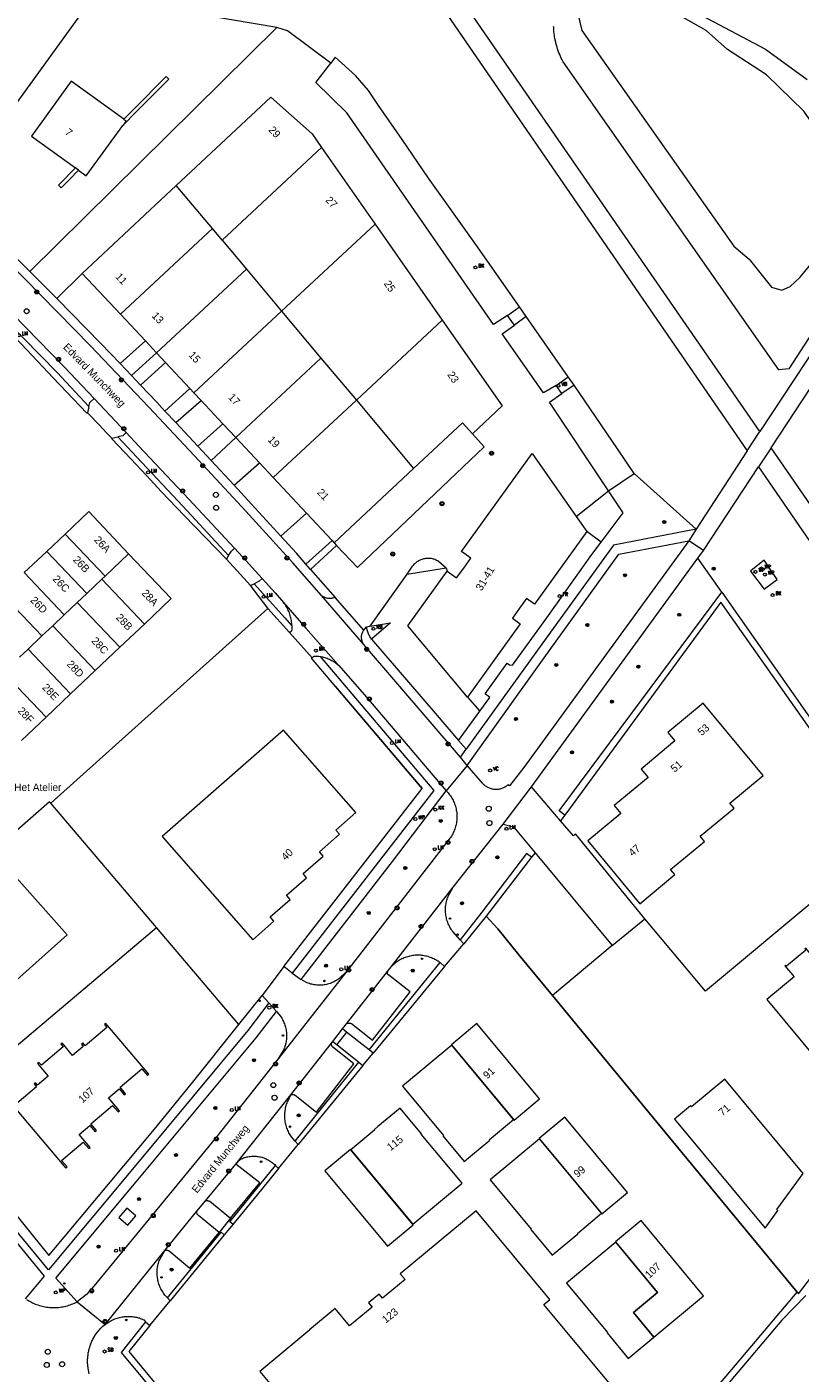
# Model space of a CAD drawing. Header units: metres. Extents: x 138165 to 154469, y 480134 to 494189.
# Tile 707 of 1056: x 147185 to 147313, y 487533 to 487756. Entities that reach past the tile are written whole.
import ezdxf

# ---------------------------------------------------------------- set-up
doc = ezdxf.new("R2010")
doc.units = ezdxf.units.M
doc.header["$LTSCALE"] = 0.001
doc.header["$MEASUREMENT"] = 0
for name, color, linetype, lineweight in [('Level 5', 7, 'Continuous', 0), ('TOP-L-terrein schutting raster hek leuning', 7, 'Continuous', 0), ('TOP-L-topo objecten punt', 7, 'Continuous', 0), ('TOP-L-topo objecten vlak', 7, 'Continuous', 0), ('TOP-L-verharding invalidenparkeerplaats', 7, 'Continuous', 0), ('TOP-L-verharding molgoot', 7, 'Continuous', 0), ('TOP-T-topo huisnummering naamgeving', 7, 'Continuous', 0)]:
    doc.layers.add(name, color=color, linetype=linetype, lineweight=lineweight)
doc.styles.add('Style-INTL_ISO', font='INTL_ISO.shx')
doc.styles.add('Style-STANDARD', font='STANDARD.shx')

# ---------------------------------------------------------------- blocks, each defined once
blk = doc.blocks.new('24')
at = {"layer": 'TOP-L-topo objecten punt', "color": 7, "linetype": 'Continuous', "lineweight": 0}
for radius in [0.025, 0.0182, 0.0115, 0.005]:
    blk.add_circle((0, 0), radius, dxfattribs=at)
blk = doc.blocks.new('306')
at = {"layer": 'TOP-L-topo objecten punt', "color": 7, "linetype": 'Continuous', "lineweight": 0}
blk.add_circle((0, 0), 0.025, dxfattribs=at)
at = {"layer": 'TOP-L-topo objecten punt', "color": 7, "linetype": 'Continuous', "lineweight": 0, "style": 'Style-STANDARD'}
blk.add_text('FR', height=0.06, dxfattribs=at).set_placement((0.0483, 0))
blk = doc.blocks.new('22')
at = {"layer": 'TOP-L-topo objecten punt', "color": 7, "linetype": 'Continuous', "lineweight": 0}
blk.add_circle((0, 0), 0.025, dxfattribs=at)
at = {"layer": 'TOP-L-topo objecten punt', "color": 7, "linetype": 'Continuous', "lineweight": 0, "style": 'Style-STANDARD'}
blk.add_text('VC', height=0.06, dxfattribs=at).set_placement((0.0483, 0))
blk = doc.blocks.new('73')
at = {"layer": 'TOP-L-topo objecten punt', "color": 7, "linetype": 'Continuous', "lineweight": 0}
blk.add_circle((0, 0), 0.025, dxfattribs=at)
at = {"layer": 'TOP-L-topo objecten punt', "color": 7, "linetype": 'Continuous', "lineweight": 0, "style": 'Style-STANDARD'}
blk.add_text('WP', height=0.06, dxfattribs=at).set_placement((0.0483, 0))
blk = doc.blocks.new('*U13')
at = {"layer": 'Level 5', "color": 7, "linetype": 'Continuous', "lineweight": 0}
blk.add_circle((0, 0), 0.0415, dxfattribs=at)
blk = doc.blocks.new('150')
at = {"layer": 'Level 5', "color": 7, "linetype": 'Continuous', "lineweight": 0}
blk.add_blockref('*U13', (0, 0), dxfattribs=at)
blk = doc.blocks.new('39')
at = {"layer": 'TOP-L-topo objecten punt', "color": 7, "linetype": 'Continuous', "lineweight": 0}
for p, q in [((0.0175, 0.0175), (-0.0175, 0.0175)), ((-0.0175, 0.0175), (-0.0175, -0.0175)), ((0.0175, 0.0175), (0.0175, -0.0175)), ((0.0175, -0.0175), (-0.0175, -0.0175))]:
    blk.add_line(p, q, dxfattribs=at)
blk.add_circle((0, 0), 0.0332, dxfattribs=at)
blk = doc.blocks.new('72')
at = {"layer": 'TOP-L-topo objecten punt', "color": 7, "linetype": 'Continuous', "lineweight": 0}
blk.add_circle((0, 0), 0.025, dxfattribs=at)
at = {"layer": 'TOP-L-topo objecten punt', "color": 7, "linetype": 'Continuous', "lineweight": 0, "style": 'Style-STANDARD'}
blk.add_text('BK', height=0.06, dxfattribs=at).set_placement((0.0483, 0))
blk = doc.blocks.new('10')
at = {"layer": 'TOP-L-topo objecten punt', "linetype": 'Continuous', "lineweight": 0}
blk.add_circle((0, 0), 0.0125, dxfattribs=at)
blk = doc.blocks.new('16')
at = {"layer": 'TOP-L-topo objecten punt', "color": 7, "linetype": 'Continuous', "lineweight": 0}
blk.add_circle((0, 0), 0.025, dxfattribs=at)
at = {"layer": 'TOP-L-topo objecten punt', "color": 7, "linetype": 'Continuous', "lineweight": 0, "style": 'Style-STANDARD'}
blk.add_text('LM', height=0.06, dxfattribs=at).set_placement((0.0483, 0))
blk = doc.blocks.new('119')
at = {"layer": 'TOP-L-topo objecten punt', "color": 7, "linetype": 'Continuous', "lineweight": 0}
blk.add_circle((0, 0), 0.025, dxfattribs=at)
at = {"layer": 'TOP-L-topo objecten punt', "color": 7, "linetype": 'Continuous', "lineweight": 0, "style": 'Style-STANDARD'}
blk.add_text('KK', height=0.06, dxfattribs=at).set_placement((0.0483, 0))
blk = doc.blocks.new('127')
at = {"layer": 'TOP-L-topo objecten punt', "color": 7, "linetype": 'Continuous', "lineweight": 0}
blk.add_circle((0, 0), 0.025, dxfattribs=at)
at = {"layer": 'TOP-L-topo objecten punt', "color": 7, "linetype": 'Continuous', "lineweight": 0, "style": 'Style-STANDARD'}
blk.add_text('RB', height=0.06, dxfattribs=at).set_placement((0.0483, 0))
blk = doc.blocks.new('14')
at = {"layer": 'TOP-L-topo objecten punt', "color": 7, "linetype": 'Continuous', "lineweight": 0}
blk.add_circle((0, 0), 0.025, dxfattribs=at)
at = {"layer": 'TOP-L-topo objecten punt', "color": 7, "linetype": 'Continuous', "lineweight": 0, "style": 'Style-STANDARD'}
blk.add_text('VB', height=0.06, dxfattribs=at).set_placement((0.0483, 0))
blk = doc.blocks.new('175')
at = {"layer": 'TOP-L-topo objecten punt', "color": 7, "linetype": 'Continuous', "lineweight": 0}
blk.add_circle((0, 0), 0.025, dxfattribs=at)
at = {"layer": 'TOP-L-topo objecten punt', "color": 7, "linetype": 'Continuous', "lineweight": 0, "style": 'Style-STANDARD'}
blk.add_text('SB', height=0.06, dxfattribs=at).set_placement((0.0483, 0))

msp = doc.modelspace()

# ---------------------------------------------------------------- linework, layer by layer
at = {"layer": 'TOP-L-terrein schutting raster hek leuning', "flags": 128}
for points in [[(147235.92, 487646.66), (147250.27, 487629.74)], [(147294.21, 487525.14), (147301.45, 487533.66), (147312.26, 487546.45), (147289.33, 487574.22), (147275.14, 487591.48), (147271.8, 487595.51), (147266.25, 487602.22), (147262.8, 487606.57), (147260.85, 487608.64), (147257.14, 487604.05)], [(147205.27, 487540.94), (147201.81, 487536.66), (147244.97, 487484.37)]]:
    msp.add_lwpolyline(points, dxfattribs=at)
at = {"layer": 'TOP-L-topo objecten vlak', "flags": 128}
for points in [[(147306.09, 487688.76), (147253.7, 487764.74), (147252.58, 487766.58), (147251.28, 487768.3), (147249.8, 487769.87), (147248.16, 487771.28), (147246.39, 487772.51), (147244.5, 487773.54), (147242.51, 487774.38), (147240.45, 487775), (147238.33, 487775.4), (147236.43, 487775.57), (147170.01, 487785.96)], [(147168.79, 487735.68), (147169.74, 487739.64), (147171.48, 487744.6), (147174.81, 487752.67), (147175.12, 487754.71), (147175.29, 487757.85), (147175.23, 487761.92), (147174.86, 487765.63), (147174.09, 487769.16), (147172.78, 487773.5), (147171.5, 487777.52), (147170.53, 487781.7), (147170.47, 487782.09), (147173.86, 487781.56), (147234.35, 487772.11), (147236.22, 487771.8), (147238.77, 487771.14), (147241.23, 487770.22), (147243.59, 487769.04), (147245.81, 487767.62), (147247.87, 487765.98), (147249.75, 487764.13), (147251.42, 487762.1), (147304.02, 487685.58)], [(147280.01, 487766.33), (147307.02, 487751.98), (147313.89, 487746.98)], [(147276.68, 487755.06), (147301.77, 487719.41), (147304.34, 487717.26), (147308.02, 487712.66), (147309.74, 487712.14), (147311.09, 487712.77), (147312.74, 487714.31), (147316.88, 487719.29), (147322.79, 487728.21), (147313.35, 487741.71), (147307.17, 487747.75), (147300.75, 487751.91), (147297.21, 487755.07), (147293.4, 487757.2), (147287.58, 487760.2), (147279.69, 487763.74), (147277.53, 487763.96), (147275.42, 487760.41), (147276.68, 487755.06)], [(147226.27, 487755.56), (147195.97, 487760.74), (147179.74, 487738.37), (147174.28, 487730.32)], [(147226.27, 487755.56), (147185.42, 487715.2)], [(147235.16, 487749.66), (147228.04, 487755.04), (147226.27, 487755.56)], [(147327.65, 487725), (147310.86, 487699.11), (147309.23, 487698.99), (147273.57, 487749.91), (147273.42, 487750.2), (147273.35, 487750.35), (147273.28, 487750.49), (147273.21, 487750.64), (147273.14, 487750.79), (147273.02, 487751.1), (147272.89, 487751.4), (147272.78, 487751.71), (147272.67, 487752.02), (147272.62, 487752.18), (147272.58, 487752.33), (147272.53, 487752.49), (147272.48, 487752.65), (147272.44, 487752.81), (147272.4, 487752.97), (147272.36, 487753.13), (147272.29, 487753.45), (147272.26, 487753.61), (147272.23, 487753.77), (147272.17, 487754.09), (147272.15, 487754.26), (147272.1, 487754.58), (147272.07, 487754.91), (147272.04, 487755.23), (147272.02, 487755.56), (147272.01, 487755.73)], [(147264.38, 487707.95), (147262.07, 487706.49), (147237.83, 487741.48), (147232.7, 487746.46), (147235.16, 487749.66)], [(147266.39, 487709.36), (147259.14, 487719.7), (147251.35, 487730.65), (147246.98, 487737.03), (147243.09, 487742.68), (147241.41, 487745.16), (147239.26, 487747.65), (147235.9, 487750.67), (147235.16, 487749.66)], [(147200.97, 487740.39), (147192.28, 487746.69), (147185.71, 487737.63), (147192.99, 487732.34)], [(147200.81, 487739.38), (147203.03, 487741.61), (147208.41, 487747.04), (147207.99, 487747.46), (147202.54, 487741.97), (147200.97, 487740.39)], [(147209.63, 487729.45), (147225.25, 487744.05), (147232.08, 487737.99), (147233.64, 487735.75)], [(147200.97, 487740.39), (147201.35, 487740.11), (147200.81, 487739.38)], [(147193.48, 487731.98), (147194.77, 487731.05), (147200.81, 487739.38)], [(147233.64, 487735.75), (147217.2, 487720.42)], [(147233.64, 487735.75), (147242.49, 487723.07)], [(147192.99, 487732.34), (147190.35, 487729.68), (147190.18, 487729.51), (147190.6, 487729.08), (147191.91, 487730.41), (147193.48, 487731.98)], [(147193.48, 487731.98), (147192.99, 487732.34)], [(147194.09, 487714.91), (147209.63, 487729.45)], [(147215.6, 487722.33), (147209.63, 487729.45)], [(147233.64, 487661.65), (147228.88, 487667.07), (147221.14, 487675.58), (147212.67, 487684.77), (147205.11, 487692.79), (147195.45, 487702.95), (147184.55, 487714.08), (147177.1, 487721.48), (147171.66, 487726.88)], [(147185.42, 487715.2), (147176.01, 487724.65), (147172.61, 487727.85)], [(147200.4, 487708.16), (147215.6, 487722.33)], [(147217.2, 487720.42), (147215.6, 487722.33)], [(147242.49, 487723.07), (147227.05, 487708.67)], [(147242.49, 487723.07), (147253.59, 487707.16)], [(147217.2, 487720.42), (147221.24, 487715.61)], [(147221.24, 487715.61), (147206.39, 487701.77)], [(147221.24, 487715.61), (147227.05, 487708.67)], [(147176.72, 487714.02), (147182.6, 487708.19), (147191.11, 487699.47), (147196.06, 487694.22)], [(147185.42, 487715.2), (147189.89, 487710.78)], [(147194.09, 487714.91), (147189.89, 487710.78)], [(147200.4, 487708.16), (147194.09, 487714.91)], [(147194.95, 487691.88), (147194.88, 487691.82), (147189.23, 487697.72), (147188.45, 487698.55), (147184, 487703.25), (147178.43, 487709.05), (147175.17, 487712.4), (147175.41, 487712.67)], [(147175.65, 487712.94), (147181.56, 487707.08), (147189.94, 487698.51), (147195.21, 487692.91)], [(147321.17, 487711.62), (147306.09, 487688.76)], [(147189.89, 487710.78), (147197.19, 487703.32), (147200.35, 487699.99)], [(147227.05, 487708.67), (147212.56, 487695.16)], [(147227.05, 487708.67), (147233.55, 487700.92)], [(147264.38, 487707.95), (147266.39, 487709.36)], [(147267.47, 487707.81), (147266.39, 487709.36)], [(147307.94, 487686.07), (147323.73, 487710.05)], [(147204.53, 487703.75), (147200.4, 487708.16)], [(147253.59, 487707.16), (147239.41, 487693.93)], [(147253.59, 487707.16), (147263.48, 487692.99), (147258.58, 487688.41)], [(147265.52, 487706.34), (147264.38, 487707.95)], [(147267.47, 487707.81), (147265.52, 487706.34)], [(147274.4, 487697.81), (147267.47, 487707.81)], [(147272.44, 487696.4), (147270.36, 487695.17), (147263.49, 487704.94), (147265.52, 487706.34)], [(147200.35, 487699.99), (147204.53, 487703.75)], [(147206.39, 487701.77), (147204.53, 487703.75)], [(147200.35, 487699.99), (147202.22, 487698.02)], [(147202.22, 487698.02), (147206.39, 487701.77)], [(147207.88, 487700.17), (147203.75, 487696.41)], [(147207.88, 487700.17), (147206.39, 487701.77)], [(147211.9, 487695.87), (147207.88, 487700.17)], [(147219.46, 487687.79), (147233.55, 487700.92)], [(147233.55, 487700.92), (147239.41, 487693.93)], [(147202.22, 487698.02), (147203.75, 487696.41)], [(147272.44, 487696.4), (147274.4, 487697.81)], [(147275.4, 487696.46), (147274.4, 487697.81)], [(147203.75, 487696.41), (147206.41, 487693.61), (147207.77, 487692.16)], [(147207.77, 487692.16), (147211.9, 487695.87)], [(147212.56, 487695.16), (147211.9, 487695.87)], [(147273.38, 487695.07), (147272.44, 487696.4)], [(147275.4, 487696.46), (147273.38, 487695.07)], [(147285.34, 487681.82), (147282.58, 487685.92), (147275.4, 487696.46)], [(147195.21, 487692.91), (147195.38, 487693.57), (147196.06, 487694.22)], [(147196.06, 487694.22), (147201.37, 487688.58)], [(147209.55, 487690.26), (147213.73, 487693.91)], [(147213.73, 487693.91), (147212.56, 487695.16)], [(147217.34, 487690.05), (147213.73, 487693.91)], [(147239.41, 487693.93), (147225.68, 487681.14)], [(147239.41, 487693.93), (147248.87, 487682.64)], [(147281.08, 487678.94), (147271.32, 487693.62), (147273.38, 487695.07)], [(147195.21, 487692.91), (147194.95, 487691.88)], [(147194.95, 487691.88), (147195.11, 487691.71), (147196.87, 487689.88), (147198.18, 487688.52), (147198.99, 487687.68)], [(147207.77, 487692.16), (147209.55, 487690.26)], [(147201.37, 487688.58), (147200.8, 487688.05), (147199.96, 487687.88)], [(147201.37, 487688.58), (147203.46, 487686.37), (147211.73, 487677.58), (147219.25, 487669.48)], [(147213.22, 487686.35), (147209.55, 487690.26)], [(147217.34, 487690.05), (147213.22, 487686.35)], [(147219.46, 487687.79), (147217.34, 487690.05)], [(147258.58, 487688.41), (147256.93, 487690.18), (147248.87, 487682.64)], [(147304.02, 487685.58), (147306.09, 487688.76)], [(147198.99, 487687.68), (147199.96, 487687.88)], [(147217.92, 487667.67), (147210.95, 487674.91), (147207.21, 487678.82), (147204.71, 487681.52), (147202.11, 487684.27), (147199.07, 487687.49), (147198.99, 487687.68)], [(147199.96, 487687.88), (147202.3, 487685.39), (147210.72, 487676.43), (147218.28, 487668.27)], [(147215.42, 487683.98), (147213.22, 487686.35)], [(147215.42, 487683.98), (147219.46, 487687.79)], [(147223.37, 487683.6), (147219.46, 487687.79)], [(147258.58, 487688.41), (147260.52, 487686.23), (147239.61, 487666.26), (147236.14, 487669.95)], [(147254.43, 487665.66), (147255.97, 487664.55), (147257.15, 487666.19), (147258.32, 487667.81), (147256.77, 487668.92), (147268.47, 487685.15), (147275.74, 487674.73)], [(147304.02, 487685.58), (147295.58, 487672.6)], [(147307.94, 487686.07), (147305.86, 487682.91)], [(147352.95, 487620.79), (147307.94, 487686.07)], [(147219.22, 487679.88), (147215.42, 487683.98)], [(147219.22, 487679.88), (147223.37, 487683.6)], [(147225.68, 487681.14), (147223.37, 487683.6)], [(147248.87, 487682.64), (147235.75, 487670.37)], [(147296.76, 487669.09), (147305.86, 487682.91)], [(147305.86, 487682.91), (147351.57, 487616.4)], [(147226.93, 487671.45), (147222.1, 487676.77), (147219.22, 487679.88)], [(147231.17, 487675.26), (147225.68, 487681.14)], [(147281.08, 487678.94), (147285.34, 487681.82)], [(147295.58, 487672.6), (147285.34, 487681.82)], [(147275.74, 487674.73), (147281.08, 487678.94)], [(147279.86, 487670.46), (147283.48, 487675.33), (147281.08, 487678.94)], [(147201.77, 487668.56), (147195.16, 487675.53), (147191.25, 487671.82)], [(147231.17, 487675.26), (147226.93, 487671.45)], [(147235.4, 487670.74), (147231.17, 487675.26)], [(147275.74, 487674.73), (147277.49, 487672.22)], [(147191.25, 487671.82), (147188.23, 487668.95)], [(147197.86, 487664.85), (147191.25, 487671.82)], [(147231.07, 487666.84), (147229.49, 487668.64), (147226.93, 487671.45)], [(147295.58, 487672.6), (147281.88, 487670), (147270.79, 487654.6), (147257.56, 487636.26)], [(147277.49, 487672.22), (147268.85, 487660.22), (147267.55, 487661.16), (147266.38, 487659.54), (147265.2, 487657.9), (147266.5, 487656.96), (147257.78, 487644.85)], [(147279.86, 487670.46), (147277.49, 487672.22)], [(147295.58, 487672.6), (147294.34, 487670.69)], [(147188.23, 487668.95), (147184.52, 487665.44)], [(147194.83, 487661.98), (147188.23, 487668.95)], [(147201.77, 487668.56), (147197.86, 487664.85)], [(147204.37, 487656.94), (147208.8, 487661.15), (147201.77, 487668.56)], [(147218.28, 487668.27), (147218.74, 487669.01), (147219.25, 487669.48)], [(147219.25, 487669.48), (147220.58, 487668.05), (147223.82, 487664.47)], [(147231.07, 487666.84), (147235.4, 487670.74)], [(147236.14, 487669.95), (147231.83, 487665.97)], [(147235.4, 487670.74), (147235.75, 487670.37)], [(147235.75, 487670.37), (147236.14, 487669.95)], [(147257.74, 487633.56), (147270.44, 487651.34), (147282.79, 487668.5), (147294.34, 487670.69)], [(147294.34, 487670.69), (147279.84, 487650.81), (147267.1, 487633.24), (147264.73, 487630.2), (147264.44, 487630.34), (147264.33, 487630.25), (147264.21, 487630.15), (147264.09, 487630.07), (147263.97, 487629.99), (147263.84, 487629.92), (147263.71, 487629.85), (147263.57, 487629.79), (147263.43, 487629.74), (147263.29, 487629.69), (147263.15, 487629.66), (147263.01, 487629.63), (147262.86, 487629.6), (147262.71, 487629.59), (147262.57, 487629.58), (147262.42, 487629.58), (147262.27, 487629.59), (147262.13, 487629.6), (147261.98, 487629.62), (147261.84, 487629.65), (147261.69, 487629.69), (147261.55, 487629.73), (147261.41, 487629.78), (147261.28, 487629.84), (147261.15, 487629.91), (147261.02, 487629.98), (147260.89, 487630.06), (147260.77, 487630.14), (147260.66, 487630.23), (147260.55, 487630.33), (147260.44, 487630.43), (147260.34, 487630.54), (147260.24, 487630.65), (147257.74, 487633.56)], [(147259.82, 487642.52), (147261.48, 487644.8), (147260.68, 487645.39), (147264.32, 487650.49), (147264.72, 487650.2), (147265.23, 487650.16), (147270.88, 487657.99), (147278.35, 487668.41), (147279.86, 487670.46)], [(147296.76, 487669.09), (147294.34, 487670.69)], [(147295.85, 487667.85), (147296.76, 487669.09)], [(147218.28, 487668.27), (147217.92, 487667.67)], [(147217.92, 487667.67), (147221.89, 487663.31)], [(147231.83, 487665.97), (147231.07, 487666.84)], [(147247.8, 487665.19), (147248.7, 487666.51), (147248.8, 487666.64), (147248.89, 487666.75), (147248.99, 487666.87), (147249.1, 487666.98), (147249.21, 487667.08), (147249.33, 487667.18), (147249.45, 487667.27), (147249.58, 487667.35), (147249.71, 487667.43), (147249.85, 487667.51), (147249.99, 487667.57), (147250.13, 487667.63), (147250.27, 487667.68), (147250.42, 487667.73), (147250.57, 487667.77), (147250.71, 487667.8), (147250.87, 487667.82), (147251.02, 487667.84), (147251.17, 487667.85), (147251.32, 487667.85), (147251.48, 487667.84), (147251.63, 487667.83), (147251.78, 487667.81), (147251.93, 487667.78), (147252.08, 487667.74), (147252.23, 487667.7), (147252.37, 487667.65), (147252.51, 487667.59), (147252.65, 487667.52), (147252.79, 487667.45), (147252.92, 487667.38), (147254.22, 487666.22)], [(147268.37, 487630), (147283.8, 487651.25), (147295.85, 487667.85)], [(147299.83, 487662.23), (147295.85, 487667.85)], [(147306.83, 487667.49), (147304.93, 487665.99), (147304.57, 487665.7), (147306.79, 487662.69), (147307.07, 487662.9), (147308.94, 487664.3), (147306.83, 487667.49)], [(147191.13, 487658.48), (147184.52, 487665.44)], [(147197.33, 487664.36), (147194.83, 487661.98)], [(147197.33, 487664.36), (147197.86, 487664.85)], [(147204.37, 487656.94), (147197.33, 487664.36)], [(147223.82, 487664.47), (147223.34, 487664.01), (147222.51, 487663.61)], [(147223.82, 487664.47), (147225.98, 487662.09), (147227.35, 487660.52), (147227.35, 487660.51)], [(147231.83, 487665.97), (147235.9, 487661.35)], [(147241.69, 487656.61), (147247.8, 487665.19)], [(147247.8, 487665.19), (147254.22, 487666.22)], [(147257.78, 487644.85), (147247.92, 487656.63), (147254.43, 487665.66)], [(147254.22, 487666.22), (147254.43, 487665.66)], [(147187.43, 487654.97), (147180.83, 487661.93)], [(147193.27, 487660.51), (147194.83, 487661.98)], [(147221.89, 487663.31), (147222.51, 487663.61)], [(147224.79, 487659.52), (147224.79, 487659.52), (147224.77, 487659.55), (147221.89, 487663.31)], [(147222.51, 487663.61), (147227.57, 487657.96), (147228.76, 487656.62)], [(147273.86, 487625.32), (147272.95, 487626.04), (147299.83, 487662.23)], [(147299.83, 487662.23), (147345.5, 487597.05)], [(147193.27, 487660.51), (147191.13, 487658.48)], [(147200.3, 487653.09), (147193.27, 487660.51)], [(147228.76, 487656.62), (147228.75, 487656.84), (147228.73, 487657.06), (147228.71, 487657.28), (147228.67, 487657.5), (147228.63, 487657.72), (147228.59, 487657.94), (147228.53, 487658.15), (147228.47, 487658.37), (147228.4, 487658.58), (147228.33, 487658.78), (147228.24, 487658.99), (147228.15, 487659.19), (147228.06, 487659.39), (147227.96, 487659.59), (147227.85, 487659.78), (147227.73, 487659.97), (147227.61, 487660.16), (147227.48, 487660.34), (147227.35, 487660.51)], [(147227.35, 487660.51), (147231.07, 487656.26), (147236.46, 487650.11)], [(147235.9, 487661.35), (147235.79, 487661.3), (147235.67, 487661.26), (147235.54, 487661.22), (147235.42, 487661.2), (147235.3, 487661.17), (147235.17, 487661.16), (147235.04, 487661.16), (147234.92, 487661.16), (147234.79, 487661.17), (147234.67, 487661.18), (147234.54, 487661.21), (147234.42, 487661.24), (147234.3, 487661.28), (147234.18, 487661.32), (147234.07, 487661.37), (147233.95, 487661.43), (147233.85, 487661.5), (147233.74, 487661.57), (147233.64, 487661.65)], [(147240.61, 487653.62), (147233.64, 487661.65)], [(147240.64, 487655.95), (147235.9, 487661.35)], [(147327.27, 487621.35), (147299.65, 487660.54), (147273.86, 487625.32)], [(147188.89, 487627.34), (147224.79, 487659.52)], [(147189.21, 487656.65), (147191.13, 487658.48)], [(147228.38, 487655.52), (147224.79, 487659.52)], [(147189.21, 487656.65), (147187.43, 487654.97)], [(147196.24, 487649.24), (147189.21, 487656.65)], [(147200.3, 487653.09), (147204.37, 487656.94)], [(147228.76, 487656.62), (147228.76, 487656.48), (147228.76, 487656.34), (147228.76, 487656.21), (147228.76, 487656.07), (147228.75, 487656.01), (147228.74, 487655.96), (147228.73, 487655.91), (147228.7, 487655.85), (147228.68, 487655.81), (147228.64, 487655.76), (147228.61, 487655.72), (147228.4, 487655.54), (147228.38, 487655.52)], [(147228.38, 487655.52), (147232.11, 487651.37)], [(147240.61, 487653.62), (147240.55, 487653.72), (147240.48, 487653.83), (147240.43, 487653.94), (147240.38, 487654.06), (147240.35, 487654.17), (147240.31, 487654.29), (147240.29, 487654.42), (147240.27, 487654.54), (147240.26, 487654.66), (147240.26, 487654.79), (147240.26, 487654.91), (147240.27, 487655.03), (147240.3, 487655.16), (147240.32, 487655.28), (147240.36, 487655.4), (147240.4, 487655.52), (147240.45, 487655.63), (147240.51, 487655.74), (147240.57, 487655.85), (147240.64, 487655.95)], [(147240.64, 487655.95), (147241.09, 487656.49)], [(147241.09, 487656.49), (147241.69, 487656.61)], [(147241.92, 487654.44), (147241.81, 487654.58), (147241.72, 487654.72), (147241.63, 487654.87), (147241.55, 487655.02), (147241.47, 487655.17), (147241.4, 487655.33), (147241.33, 487655.49), (147241.28, 487655.65), (147241.23, 487655.81), (147241.18, 487655.98), (147241.14, 487656.15), (147241.11, 487656.32), (147241.09, 487656.49)], [(147241.69, 487656.61), (147245.03, 487657.14), (147241.92, 487654.44)], [(147185.14, 487652.8), (147187.43, 487654.97)], [(147196.24, 487649.24), (147200.3, 487653.09)], [(147256.6, 487634.91), (147240.61, 487653.62)], [(147241.92, 487654.44), (147252.41, 487642.22), (147256.31, 487637.69)], [(147183.73, 487651.46), (147185.14, 487652.8)], [(147185.14, 487652.8), (147192.18, 487645.38)], [(147227.41, 487600.29), (147250.27, 487629.74), (147232, 487651.28), (147232.11, 487651.37)], [(147233.4, 487651.58), (147252.19, 487629.42), (147228.78, 487599.2)], [(147232.11, 487651.37), (147232.29, 487651.53), (147232.34, 487651.56), (147232.39, 487651.59), (147232.44, 487651.61), (147232.49, 487651.63), (147232.54, 487651.64), (147232.6, 487651.64), (147232.66, 487651.64), (147232.84, 487651.63), (147233.03, 487651.62), (147233.21, 487651.6), (147233.4, 487651.58)], [(147233.4, 487651.58), (147233.6, 487651.54), (147233.8, 487651.5), (147233.99, 487651.45), (147234.19, 487651.4), (147234.38, 487651.34), (147234.58, 487651.27), (147234.76, 487651.2), (147234.95, 487651.11), (147235.13, 487651.03), (147235.31, 487650.93), (147235.49, 487650.83), (147235.66, 487650.72), (147235.83, 487650.61), (147235.99, 487650.49), (147236.16, 487650.37), (147236.31, 487650.24), (147236.46, 487650.11)], [(147188.11, 487641.53), (147181.08, 487648.95)], [(147192.18, 487645.38), (147196.24, 487649.24)], [(147236.46, 487650.11), (147240.75, 487645.21), (147254.27, 487629.34)], [(147188.11, 487641.53), (147192.18, 487645.38)], [(147257.78, 487644.85), (147259.82, 487642.52)], [(147256.31, 487637.69), (147259.82, 487642.52)], [(147292.05, 487637.61), (147286.46, 487632.96), (147287.61, 487631.58), (147282.02, 487626.92), (147283.1, 487625.62), (147277.65, 487621.08), (147286.28, 487610.7), (147292.05, 487615.5), (147291.35, 487616.34), (147296.94, 487620.99), (147296.23, 487621.84), (147301.83, 487626.49), (147301.13, 487627.34), (147306.62, 487631.91), (147296.71, 487643.83), (147290.9, 487638.99), (147292.05, 487637.61)], [(147188.89, 487627.34), (147188.69, 487627.54), (147182.4, 487622.02), (147181.56, 487622.97), (147180.04, 487624.68), (147177.46, 487627.58), (147174.04, 487631.37), (147168.71, 487637.21), (147165.11, 487641.09)], [(147184.05, 487637.68), (147188.11, 487641.53)], [(147230.6, 487615.67), (147233.91, 487618.58), (147233.31, 487619.26), (147236.63, 487622.17), (147236.03, 487622.85), (147239.34, 487625.76), (147227.35, 487639.41), (147207.3, 487621.79), (147222.27, 487604.75), (147225.76, 487607.82), (147225.16, 487608.5), (147228.48, 487611.41), (147227.88, 487612.09), (147231.19, 487614.99), (147230.6, 487615.67)], [(147257.56, 487636.26), (147256.31, 487637.69)], [(147256.6, 487634.91), (147257.56, 487636.26)], [(147257.74, 487633.56), (147254.27, 487629.34)], [(147257.74, 487633.56), (147256.6, 487634.91)], [(147148.59, 487616.12), (147172.85, 487588.85), (147191.61, 487605.53), (147167.35, 487632.8), (147148.59, 487616.12)], [(147230.26, 487598.17), (147245.35, 487617.66), (147254.27, 487629.34)], [(147254.27, 487629.34), (147254.42, 487629.19), (147254.56, 487629.03), (147254.69, 487628.87), (147254.82, 487628.7), (147254.95, 487628.53), (147255.07, 487628.35), (147255.18, 487628.17), (147255.28, 487627.98), (147255.38, 487627.79), (147255.48, 487627.6), (147255.56, 487627.41), (147255.64, 487627.21), (147255.71, 487627.01), (147255.77, 487626.81), (147255.83, 487626.6), (147255.88, 487626.39), (147255.92, 487626.19), (147255.96, 487625.98), (147255.99, 487625.77), (147256.01, 487625.55), (147256.02, 487625.34), (147256.02, 487625.13), (147256.02, 487624.91), (147256.01, 487624.7), (147255.99, 487624.49), (147255.97, 487624.28), (147255.94, 487624.07), (147255.9, 487623.86), (147255.85, 487623.65), (147255.8, 487623.45), (147255.74, 487623.24), (147255.67, 487623.04), (147255.59, 487622.84), (147255.51, 487622.65), (147255.42, 487622.45), (147255.33, 487622.26), (147255.22, 487622.08), (147255.11, 487621.89), (147255, 487621.72), (147254.88, 487621.54), (147254.75, 487621.37), (147237.83, 487599.54)], [(147263.69, 487623.87), (147268.37, 487630)], [(147273.14, 487624.42), (147268.37, 487630)], [(147206.39, 487606.76), (147188.89, 487627.34)], [(147273.86, 487625.32), (147273.14, 487624.42)], [(147287.08, 487608.2), (147275.61, 487622.23), (147275.27, 487621.93), (147273.14, 487624.42)], [(147255.42, 487613.42), (147263.69, 487623.87)], [(147263.69, 487623.87), (147265.36, 487623.38), (147268.93, 487619.1)], [(147327.27, 487621.35), (147319.06, 487614.51), (147302.71, 487600.91), (147297.12, 487596.26), (147287.08, 487608.2)], [(147312.26, 487546.45), (147312.49, 487546.18), (147319.81, 487555.77), (147325.81, 487564.4), (147331.4, 487573.29), (147336.73, 487582.47), (147341.65, 487591.88), (147344.18, 487597.06), (147338.04, 487605.93), (147327.27, 487621.35)], [(147268.35, 487618.38), (147267.55, 487618.98), (147260.14, 487609.29), (147256.54, 487604.74)], [(147268.35, 487618.38), (147260.85, 487608.64)], [(147268.93, 487619.1), (147268.35, 487618.38)], [(147268.93, 487619.1), (147281.71, 487603.8)], [(147245.13, 487600.27), (147255.42, 487613.42)], [(147256.54, 487604.74), (147255.33, 487606.12), (147255.21, 487606.29), (147255.09, 487606.46), (147254.98, 487606.64), (147254.87, 487606.82), (147254.78, 487607), (147254.68, 487607.19), (147254.6, 487607.38), (147254.52, 487607.57), (147254.45, 487607.77), (147254.38, 487607.97), (147254.33, 487608.17), (147254.28, 487608.37), (147254.23, 487608.58), (147254.2, 487608.78), (147254.17, 487608.99), (147254.15, 487609.2), (147254.14, 487609.41), (147254.13, 487609.61), (147254.13, 487609.82), (147254.14, 487610.03), (147254.16, 487610.24), (147254.18, 487610.45), (147254.22, 487610.66), (147254.26, 487610.86), (147254.3, 487611.07), (147254.36, 487611.27), (147254.42, 487611.47), (147254.48, 487611.66), (147254.56, 487611.86), (147254.64, 487612.05), (147255.42, 487613.42)], [(147260.85, 487608.64), (147257.14, 487604.05)], [(147260.85, 487608.64), (147262.8, 487606.57), (147266.25, 487602.22), (147271.8, 487595.51)], [(147169.64, 487575.74), (147181.74, 487585.94), (147206.39, 487606.76)], [(147220, 487590.74), (147206.39, 487606.76)], [(147281.71, 487603.8), (147287.08, 487608.2)], [(147313.55, 487603.22), (147313.71, 487603.03), (147310.49, 487600.35), (147310.33, 487600.54), (147310.21, 487600.45), (147311.76, 487598.59), (147307.24, 487594.84), (147318.89, 487580.84), (147325.17, 487586.05), (147331.03, 487596.88), (147322.31, 487607.37), (147315.21, 487601.47), (147313.67, 487603.32), (147313.55, 487603.22)], [(147253.96, 487600.32), (147257.14, 487604.05)], [(147257.14, 487604.05), (147256.54, 487604.74)], [(147245.13, 487600.27), (147246.03, 487601.07), (147246.2, 487601.19), (147246.38, 487601.31), (147246.56, 487601.41), (147246.74, 487601.52), (147246.93, 487601.61), (147247.12, 487601.7), (147247.31, 487601.78), (147247.51, 487601.86), (147247.71, 487601.93), (147247.91, 487601.99), (147248.11, 487602.05), (147248.31, 487602.1), (147248.52, 487602.14), (147248.73, 487602.17), (147248.93, 487602.2), (147249.14, 487602.22), (147249.35, 487602.23), (147249.56, 487602.23), (147249.77, 487602.23), (147249.98, 487602.22), (147250.19, 487602.2), (147250.4, 487602.17), (147250.61, 487602.14), (147250.82, 487602.1), (147251.02, 487602.06), (147251.22, 487602), (147251.42, 487601.94), (147251.62, 487601.88), (147251.82, 487601.8), (147252.01, 487601.72), (147252.2, 487601.63), (147252.39, 487601.54), (147252.58, 487601.43), (147252.71, 487601.35), (147252.85, 487601.27), (147252.98, 487601.18), (147253.11, 487601.09), (147253.23, 487600.99)], [(147281.71, 487603.8), (147271.8, 487595.51)], [(147227.41, 487600.29), (147223.85, 487595.5)], [(147237.83, 487599.54), (147226.5, 487585.03)], [(147228.78, 487599.2), (147227.41, 487600.29)], [(147237.83, 487599.54), (147236.49, 487598.26), (147236.32, 487598.14), (147236.15, 487598.03), (147235.98, 487597.93), (147235.8, 487597.83), (147235.61, 487597.74), (147235.43, 487597.66), (147235.24, 487597.58), (147235.05, 487597.51), (147234.86, 487597.45), (147234.66, 487597.39), (147234.46, 487597.34), (147234.26, 487597.3), (147234.06, 487597.27), (147233.86, 487597.25), (147233.66, 487597.23), (147233.45, 487597.22), (147233.25, 487597.22), (147233.05, 487597.22), (147232.85, 487597.24), (147232.64, 487597.26), (147232.44, 487597.29), (147232.24, 487597.32), (147232.04, 487597.37), (147231.85, 487597.42), (147231.65, 487597.48), (147231.46, 487597.54), (147231.27, 487597.62), (147231.08, 487597.7), (147230.26, 487598.17)], [(147241.5, 487586.51), (147253.23, 487600.99)], [(147253.96, 487600.32), (147242.17, 487585.99)], [(147244.55, 487599.51), (147245.13, 487600.27)], [(147253.23, 487600.99), (147253.96, 487600.32)], [(147228.78, 487599.2), (147230.26, 487598.17)], [(147237.77, 487590.85), (147237.83, 487590.89), (147237.9, 487590.92), (147237.96, 487590.94), (147238.03, 487590.96), (147238.1, 487590.97), (147238.18, 487590.97), (147238.25, 487590.97), (147238.32, 487590.97), (147238.39, 487590.95), (147238.46, 487590.93), (147238.52, 487590.91), (147238.59, 487590.87), (147242.05, 487588.14), (147248.31, 487596.12), (147244.76, 487598.86), (147244.71, 487598.91), (147244.67, 487598.96), (147244.63, 487599.01), (147244.6, 487599.07), (147244.57, 487599.12), (147244.55, 487599.19), (147244.54, 487599.25), (147244.53, 487599.31), (147244.53, 487599.38), (147244.54, 487599.44), (147244.55, 487599.51)], [(147237.77, 487590.85), (147244.55, 487599.51)], [(147220, 487590.74), (147223.85, 487595.5)], [(147223.85, 487595.5), (147224.95, 487594.28)], [(147271.8, 487595.51), (147275.14, 487591.48), (147289.33, 487574.22), (147312.26, 487546.45)], [(147224.95, 487594.28), (147221.49, 487589.73), (147203.51, 487568.14), (147188.52, 487550.18), (147177.88, 487563)], [(147193.24, 487544.88), (147189.71, 487548.77), (147202.99, 487564.69), (147222.85, 487588.54), (147226.23, 487592.9)], [(147226.23, 487592.9), (147224.95, 487594.28)], [(147226.23, 487592.9), (147226.86, 487592.09), (147226.97, 487591.92), (147227.08, 487591.75), (147227.18, 487591.57), (147227.27, 487591.39), (147227.36, 487591.21), (147227.44, 487591.02), (147227.52, 487590.84), (147227.59, 487590.64), (147227.65, 487590.45), (147227.7, 487590.26), (147227.75, 487590.06), (147227.79, 487589.86), (147227.82, 487589.66), (147227.85, 487589.46), (147227.87, 487589.26), (147227.88, 487589.06), (147227.88, 487588.85), (147227.88, 487588.65), (147227.87, 487588.45), (147227.85, 487588.24), (147227.83, 487588.04), (147227.8, 487587.84), (147227.76, 487587.65), (147227.71, 487587.45), (147227.66, 487587.25), (147227.6, 487587.06), (147227.53, 487586.87), (147227.46, 487586.68), (147226.5, 487585.03)], [(147178.66, 487564.78), (147188.56, 487552.53), (147206.04, 487573.4), (147212.11, 487580.87), (147220, 487590.74)], [(147203.96, 487583.38), (147204.87, 487582.31), (147205.1, 487582.5), (147198, 487590.91), (147197.77, 487590.71), (147198.17, 487590.25), (147194.57, 487587.22), (147194.18, 487587.68), (147193.95, 487587.49), (147194.27, 487587.11), (147192.51, 487585.62), (147190.77, 487587.69), (147190.54, 487587.49), (147190.93, 487587.03), (147187.34, 487583.99), (147186.95, 487584.46), (147186.72, 487584.27), (147188.46, 487582.2), (147186.7, 487580.72), (147186.38, 487581.1), (147186.15, 487580.91), (147186.54, 487580.44), (147182.95, 487577.41)], [(147237.09, 487590.01), (147237.77, 487590.85)], [(147255.11, 487587.39), (147265.47, 487574.93), (147269.7, 487578.45), (147259.34, 487590.9), (147255.11, 487587.39)], [(147235.52, 487587.93), (147237.09, 487590.01)], [(147237.79, 487589.46), (147237.78, 487589.45), (147237.77, 487589.44), (147236.16, 487587.41)], [(147237.79, 487589.46), (147237.09, 487590.01)], [(147241.5, 487586.51), (147240.29, 487587.48), (147237.79, 487589.46)], [(147228.6, 487579.08), (147228.66, 487579.1), (147228.73, 487579.13), (147228.79, 487579.14), (147228.86, 487579.15), (147228.93, 487579.15), (147229, 487579.15), (147229.06, 487579.14), (147229.13, 487579.12), (147229.19, 487579.09), (147229.25, 487579.06), (147229.31, 487579.03), (147232.8, 487576.25), (147239.01, 487584.23), (147235.52, 487586.98), (147235.47, 487587.03), (147235.43, 487587.08), (147235.39, 487587.14), (147235.36, 487587.2), (147235.34, 487587.26), (147235.32, 487587.32), (147235.3, 487587.39), (147235.29, 487587.45), (147235.29, 487587.52), (147235.29, 487587.59), (147235.3, 487587.65)], [(147228.6, 487579.08), (147235.3, 487587.65)], [(147235.3, 487587.65), (147235.52, 487587.93)], [(147235.52, 487587.93), (147236.16, 487587.41)], [(147236.16, 487587.41), (147239.8, 487584.49)], [(147242.17, 487585.99), (147241.5, 487586.51)], [(147247.02, 487580.53), (147253.79, 487572.39), (147253.72, 487572.33), (147257.24, 487568.09), (147258.28, 487568.95), (147261.48, 487571.61), (147261.41, 487571.69), (147265.4, 487575.01), (147255.17, 487587.31), (147247.02, 487580.53)], [(147226.5, 487585.03), (147216.37, 487572.21), (147195.99, 487547.45), (147194.81, 487546.1), (147193.24, 487544.88)], [(147229.3, 487571.44), (147239.8, 487584.49)], [(147239.8, 487584.49), (147240.49, 487583.94)], [(147240.49, 487583.94), (147242.17, 487585.99)], [(147182.33, 487577.68), (147191.36, 487566.98), (147191.58, 487567.18), (147190.67, 487568.25), (147194.27, 487571.28), (147195.18, 487570.21), (147195.41, 487570.4), (147193.6, 487572.54), (147195.36, 487574.03), (147196.2, 487573.03), (147196.43, 487573.22), (147195.52, 487574.3), (147199.11, 487577.33), (147200.02, 487576.26), (147200.25, 487576.45), (147198.45, 487578.59), (147200.2, 487580.08), (147201.04, 487579.08), (147201.27, 487579.28), (147200.36, 487580.35), (147203.96, 487583.38)], [(147240.49, 487583.94), (147229.76, 487570.88)], [(147294.61, 487577.28), (147291.98, 487575.09), (147306.97, 487557.06), (147309.09, 487559.97), (147308.88, 487560.11), (147313.25, 487566.11), (147300.3, 487581.68), (147294.77, 487577.09), (147294.61, 487577.28)], [(147219.49, 487567.65), (147228.6, 487579.08)], [(147229.3, 487571.44), (147228.71, 487572.13), (147228.59, 487572.3), (147228.48, 487572.48), (147228.37, 487572.66), (147228.27, 487572.84), (147228.17, 487573.03), (147228.08, 487573.22), (147228, 487573.41), (147227.92, 487573.61), (147227.86, 487573.81), (147227.79, 487574.01), (147227.74, 487574.22), (147227.69, 487574.42), (147227.65, 487574.63), (147227.62, 487574.84), (147227.6, 487575.05), (147227.58, 487575.26), (147227.57, 487575.47), (147227.57, 487575.68), (147227.57, 487575.89), (147227.59, 487576.1), (147227.61, 487576.31), (147227.63, 487576.52), (147227.67, 487576.72), (147227.71, 487576.93), (147227.76, 487577.14), (147227.82, 487577.34), (147227.88, 487577.54), (147227.95, 487577.74), (147228.03, 487577.93), (147228.12, 487578.12), (147228.6, 487579.08)], [(147246.65, 487576.91), (147242.96, 487573.84), (147242.42, 487573.39), (147242.48, 487573.31), (147238.49, 487569.99), (147248.72, 487557.69), (147256.87, 487564.47), (147250.1, 487572.61), (147250.18, 487572.67), (147246.65, 487576.91)], [(147269.62, 487571.89), (147279.98, 487559.43), (147284.21, 487562.94), (147273.85, 487575.4), (147269.62, 487571.89)], [(147226.52, 487566.89), (147226.54, 487566.91), (147229.76, 487570.88)], [(147229.76, 487570.88), (147229.3, 487571.44)], [(147261.54, 487565.03), (147268.31, 487556.89), (147268.23, 487556.82), (147271.75, 487552.59), (147275.99, 487556.11), (147275.93, 487556.19), (147279.92, 487559.51), (147269.69, 487571.81), (147261.54, 487565.03)], [(147219.49, 487567.65), (147220.21, 487568.43), (147220.38, 487568.52), (147220.56, 487568.59), (147220.74, 487568.66), (147220.92, 487568.72), (147221.11, 487568.78), (147221.29, 487568.82), (147221.48, 487568.86), (147221.67, 487568.9), (147221.86, 487568.92), (147222.05, 487568.94), (147222.24, 487568.95), (147222.43, 487568.95), (147222.63, 487568.95), (147222.82, 487568.94), (147223.01, 487568.92), (147223.2, 487568.89), (147223.39, 487568.86), (147223.58, 487568.82), (147223.76, 487568.77), (147223.95, 487568.72), (147224.13, 487568.66), (147224.31, 487568.59), (147224.48, 487568.51), (147224.66, 487568.43), (147224.83, 487568.34), (147224.99, 487568.25), (147225.16, 487568.15), (147225.32, 487568.04), (147225.47, 487567.92), (147225.62, 487567.81), (147225.77, 487567.68), (147225.91, 487567.55), (147226.04, 487567.41)], [(147238.43, 487570.07), (147234.2, 487566.55), (147244.55, 487554.1), (147248.78, 487557.61), (147238.43, 487570.07)], [(147214.46, 487561.57), (147219.49, 487567.65)], [(147218.99, 487557.68), (147218.99, 487557.69), (147218.99, 487557.69), (147218.48, 487558.11), (147226.04, 487567.41)], [(147218.6, 487558.69), (147223.44, 487564.57), (147219.49, 487567.65)], [(147226.52, 487566.89), (147223, 487562.58), (147218.99, 487557.68)], [(147226.04, 487567.41), (147226.52, 487566.89)], [(147176.98, 487562.21), (147187.8, 487549.13), (147184.69, 487545.39)], [(147201.46, 487560.35), (147200.16, 487558.81), (147201.64, 487557.54), (147202.94, 487559.1), (147201.46, 487560.35)], [(147207.75, 487553.34), (147213.04, 487559.86)], [(147216.73, 487556.35), (147213.29, 487559.16), (147213.24, 487559.2), (147213.19, 487559.26), (147213.15, 487559.31), (147213.11, 487559.37), (147213.08, 487559.44), (147213.06, 487559.51), (147213.04, 487559.58), (147213.03, 487559.65), (147213.02, 487559.72), (147213.03, 487559.79), (147213.04, 487559.86)], [(147213.04, 487559.86), (147214.46, 487561.57)], [(147214.46, 487561.57), (147214.54, 487561.59), (147214.62, 487561.6), (147214.7, 487561.6), (147214.78, 487561.6), (147214.86, 487561.59), (147214.94, 487561.57), (147215.02, 487561.55), (147215.09, 487561.53), (147215.16, 487561.49), (147218.6, 487558.69)], [(147282.17, 487530.27), (147270.39, 487544.44), (147271.36, 487545.24), (147259.18, 487559.89), (147246.67, 487549.48), (147247.45, 487548.54), (147243.74, 487545.46), (147243.16, 487546.15), (147241.42, 487544.7), (147241.99, 487544.01), (147238.28, 487540.92), (147235.9, 487543.78), (147231.66, 487540.25), (147231.7, 487540.22), (147223.46, 487533.37), (147230.33, 487525.11)], [(147218.6, 487558.69), (147216.73, 487556.35)], [(147218.99, 487557.68), (147218.48, 487557.06), (147217.58, 487555.96)], [(147282.22, 487554.78), (147289.2, 487546.39), (147285.21, 487543.08), (147288.59, 487539.01), (147296.8, 487545.84), (147286.45, 487558.3), (147282.22, 487554.78)], [(147207.75, 487553.34), (147207.81, 487553.36), (147207.88, 487553.39), (147207.94, 487553.4), (147208.01, 487553.41), (147208.08, 487553.41), (147208.14, 487553.41), (147208.21, 487553.39), (147208.27, 487553.38), (147208.33, 487553.35), (147208.39, 487553.32), (147208.45, 487553.28), (147211.9, 487550.46), (147216.73, 487556.35)], [(147208.17, 487545.53), (147217.05, 487556.38), (147217.58, 487555.96)], [(147217.58, 487555.96), (147208.62, 487545.01)], [(147197.86, 487541.11), (147207.75, 487553.34)], [(147208.17, 487545.53), (147208.03, 487545.68), (147207.89, 487545.83), (147207.76, 487545.99), (147207.63, 487546.16), (147207.51, 487546.33), (147207.4, 487546.5), (147207.29, 487546.68), (147207.19, 487546.86), (147207.09, 487547.04), (147207, 487547.23), (147206.92, 487547.42), (147206.84, 487547.62), (147206.77, 487547.81), (147206.71, 487548.01), (147206.65, 487548.21), (147206.61, 487548.41), (147206.57, 487548.62), (147206.53, 487548.82), (147206.51, 487549.03), (147206.49, 487549.24), (147206.48, 487549.44), (147206.47, 487549.65), (147206.47, 487549.86), (147206.48, 487550.07), (147206.5, 487550.27), (147206.53, 487550.48), (147206.56, 487550.69), (147206.6, 487550.89), (147206.65, 487551.09), (147206.7, 487551.29), (147206.76, 487551.49), (147206.83, 487551.69), (147206.9, 487551.88), (147207.75, 487553.34)], [(147282.28, 487554.71), (147274.13, 487547.93), (147280.9, 487539.79), (147280.83, 487539.72), (147284.35, 487535.49), (147288.59, 487539.01), (147285.21, 487543.08), (147289.2, 487546.39), (147282.28, 487554.71)], [(147294.21, 487525.14), (147301.45, 487533.66), (147312.26, 487546.45)], [(147184.88, 487545.26), (147185.08, 487545.13), (147185.28, 487545.01), (147185.48, 487544.9), (147185.69, 487544.79), (147185.9, 487544.69), (147186.11, 487544.6), (147186.33, 487544.51), (147186.55, 487544.42), (147186.77, 487544.35), (147187.01, 487544.27), (147187.24, 487544.2), (147187.48, 487544.14), (147187.72, 487544.09), (147187.97, 487544.04), (147188.21, 487544), (147188.46, 487543.97), (147188.7, 487543.95), (147188.95, 487543.93), (147189.2, 487543.92), (147189.44, 487543.92), (147189.69, 487543.93), (147189.94, 487543.94), (147190.18, 487543.96), (147190.43, 487543.99), (147190.67, 487544.02), (147190.92, 487544.06), (147191.16, 487544.11), (147191.4, 487544.17), (147191.64, 487544.23), (147191.88, 487544.31), (147192.11, 487544.39), (147192.34, 487544.47), (147192.57, 487544.56), (147192.8, 487544.66), (147193.02, 487544.77), (147193.24, 487544.88)], [(147193.24, 487544.88), (147197.86, 487541.11)], [(147205.27, 487540.94), (147208.62, 487545.01)], [(147208.62, 487545.01), (147208.17, 487545.53)], [(147313.72, 487545.9), (147309.74, 487541.84), (147299.82, 487530.12)], [(147197.86, 487541.11), (147198.03, 487541.24), (147198.2, 487541.36), (147198.37, 487541.47), (147198.55, 487541.59), (147198.73, 487541.69), (147198.91, 487541.79), (147199.1, 487541.88), (147199.29, 487541.97), (147199.48, 487542.05), (147199.68, 487542.12), (147199.88, 487542.18), (147200.08, 487542.24), (147200.28, 487542.3), (147200.48, 487542.34), (147200.68, 487542.38), (147200.89, 487542.41), (147201.1, 487542.44), (147201.31, 487542.45), (147201.52, 487542.46), (147201.72, 487542.47), (147201.93, 487542.46), (147202.14, 487542.45), (147202.35, 487542.43), (147202.56, 487542.41), (147202.76, 487542.38), (147202.92, 487542.35), (147203.08, 487542.32), (147203.23, 487542.29), (147203.39, 487542.25), (147203.54, 487542.2), (147203.69, 487542.14), (147203.84, 487542.08), (147203.99, 487542.02), (147204.13, 487541.95), (147204.27, 487541.87), (147204.57, 487541.59)], [(147195.26, 487532.99), (147195.21, 487533.16), (147195.17, 487533.33), (147195.14, 487533.5), (147195.11, 487533.65), (147195.08, 487533.83), (147195.05, 487534), (147195.03, 487534.18), (147195.02, 487534.33), (147195, 487534.51), (147194.99, 487534.68), (147194.98, 487534.86), (147194.98, 487535.04), (147194.98, 487535.21), (147194.99, 487535.39), (147195, 487535.57), (147195.01, 487535.72), (147195.02, 487535.9), (147195.05, 487536.07), (147195.07, 487536.25), (147195.1, 487536.42), (147195.13, 487536.59), (147195.16, 487536.74), (147195.2, 487536.92), (147195.24, 487537.09), (147195.28, 487537.23), (147195.33, 487537.4), (147195.39, 487537.57), (147195.44, 487537.74), (147195.51, 487537.91), (147195.57, 487538.07), (147195.63, 487538.21), (147195.7, 487538.37), (147195.77, 487538.53), (147195.85, 487538.69), (147195.94, 487538.85), (147196.02, 487539), (147196.11, 487539.16), (147196.2, 487539.31), (147196.56, 487539.79), (147196.89, 487540.2), (147197.17, 487540.49), (147197.52, 487540.82), (147197.86, 487541.11)], [(147204.57, 487541.59), (147200.55, 487536.47), (147244.7, 487483.29)], [(147205.27, 487540.94), (147201.81, 487536.66), (147244.97, 487484.37)], [(147204.57, 487541.59), (147205.27, 487540.94)]]:
    msp.add_lwpolyline(points, dxfattribs=at)
at = {"layer": 'TOP-L-verharding invalidenparkeerplaats', "flags": 128}
msp.add_lwpolyline([(147241.69, 487656.61), (147247.8, 487665.19)], dxfattribs=at)
at = {"layer": 'TOP-L-verharding molgoot', "flags": 128}
for points in [[(147237.77, 487590.85), (147244.55, 487599.51)], [(147228.6, 487579.08), (147235.3, 487587.65)], [(147214.46, 487561.57), (147219.49, 487567.65)], [(147207.75, 487553.34), (147213.04, 487559.86)]]:
    msp.add_lwpolyline(points, dxfattribs=at)

# ---------------------------------------------------------------- block references
at = {"layer": 'TOP-L-topo objecten punt', "xscale": 10, "yscale": 10, "zscale": 10}
for name, p in [('72', (147259.08, 487715.89)), ('39', (147186.58, 487711.84)), ('150', (147184.91, 487708.66)), ('16', (147183.64, 487704.69)), ('39', (147190.19, 487700.71)), ('39', (147200.57, 487697.31)), ('14', (147272.81, 487696.33)), ('39', (147200.97, 487689.25)), ('39', (147261.75, 487685.18)), ('16', (147204.98, 487682.01)), ('39', (147214.02, 487683.12)), ('39', (147210.69, 487678.94)), ('150', (147216.19, 487678.3)), ('150', (147216.22, 487676.16)), ('39', (147253.56, 487676.84)), ('24', (147290.3, 487673.81)), ('39', (147245.42, 487668.51)), ('39', (147220.96, 487667.87)), ('39', (147227.93, 487667.85)), ('24', (147298.47, 487666.09)), ('73', (147306.36, 487666.12)), ('24', (147283.83, 487665.01)), ('73', (147305.37, 487665.57)), ('73', (147306.92, 487665.12)), ('16', (147224.07, 487661.45)), ('306', (147272.99, 487661.56)), ('72', (147308.19, 487661.72)), ('24', (147292.77, 487658.47)), ('39', (147230.71, 487656.9)), ('127', (147242.23, 487656.16)), ('24', (147277.58, 487656.78)), ('72', (147232.71, 487652.55)), ('39', (147241.12, 487652.78)), ('24', (147272.44, 487650.18)), ('24', (147286.02, 487649.9)), ('39', (147241.55, 487644.56)), ('24', (147281.65, 487644.1)), ('24', (147265.78, 487641.23)), ('16', (147245.27, 487637.27)), ('39', (147254.57, 487637.09)), ('24', (147275.05, 487635.73)), ('22', (147261.52, 487632.73)), ('39', (147253.4, 487630.65)), ('119', (147252.45, 487626.27)), ('150', (147261.28, 487626.4)), ('73', (147249.17, 487624.7)), ('24', (147253.36, 487624.39)), ('150', (147261.39, 487624.03)), ('16', (147264.22, 487623.09)), ('16', (147252.37, 487619.71)), ('39', (147254.57, 487620.83)), ('39', (147258.51, 487617.7)), ('24', (147262.71, 487618.36)), ('24', (147247.49, 487616.61)), ('24', (147256.87, 487610.78)), ('24', (147241.46, 487609.17)), ('39', (147246.13, 487609.99)), ('39', (147250.11, 487606.94)), ('10', (147254.89, 487608.24)), ('10', (147256.13, 487605.58)), ('24', (147234.4, 487600.45)), ('16', (147236.91, 487599.84)), ('39', (147238.15, 487599.72)), ('24', (147248.73, 487599.63)), ('10', (147250.27, 487601.59)), ('10', (147234.13, 487597.92)), ('39', (147242.01, 487596.5)), ('10', (147223.41, 487594.64)), ('72', (147225.01, 487593.5)), ('10', (147227.29, 487588.91)), ('24', (147222.47, 487584.82)), ('39', (147226.05, 487584.2)), ('150', (147225.68, 487580.7)), ('39', (147229.95, 487581.06)), ('150', (147225.89, 487578.62)), ('24', (147216.1, 487576.91)), ('16', (147218.82, 487576.58)), ('24', (147229.88, 487575.69)), ('10', (147228.45, 487573.82)), ('39', (147216.27, 487571.81)), ('24', (147209.61, 487569.13)), ('39', (147218.31, 487566.5)), ('10', (147223.67, 487568.06)), ('24', (147203.5, 487561.85)), ('39', (147205.84, 487559.13)), ('24', (147196.79, 487554)), ('16', (147199.7, 487553.32)), ('39', (147208.31, 487554.32)), ('10', (147207.2, 487548.9)), ('24', (147208.87, 487550.21)), ('73', (147189.73, 487546.42)), ('10', (147191.13, 487547.91)), ('39', (147195.65, 487546.69)), ('39', (147197.86, 487541.62)), ('10', (147201.4, 487541.88)), ('175', (147197.78, 487536.66)), ('24', (147199.65, 487538.9)), ('150', (147188.4, 487536.61)), ('150', (147188.24, 487534.43)), ('150', (147190.77, 487534.56))]:
    msp.add_blockref(name, p, dxfattribs=at)

# ---------------------------------------------------------------- texts
at = {"layer": 'TOP-T-topo huisnummering naamgeving', "style": 'Style-INTL_ISO'}
for s, rotation, p in [('7', 320.8, (147191.13, 487738.04)), ('29', 313, (147224.81, 487738.55)), ('27', 313, (147234.22, 487726.94)), ('11', 313, (147199.48, 487714.28)), ('25', 304.2, (147243.89, 487713.22)), ('13', 313, (147205.51, 487707.83)), ('Edvard Munchweg', 314.2, (147190.84, 487702.64)), ('15', 313, (147211.59, 487701.33)), ('23', 304.2, (147254.38, 487698.18)), ('17', 313, (147218.13, 487694.34)), ('19', 313, (147224.69, 487687.32)), ('21', 313, (147232.83, 487678.61)), ('26A', 313.5, (147195.96, 487670.77)), ('26B', 313.5, (147192.49, 487667.48)), ('31-41', 59.1, (147260.11, 487662.32)), ('26C', 313.5, (147189.13, 487664.29)), ('28A', 313.5, (147203.83, 487661.95)), ('26D', 313.5, (147185.43, 487660.78)), ('28B', 313.5, (147199.58, 487657.92)), ('28C', 313.5, (147195.52, 487654.07)), ('28D', 313.5, (147191.46, 487650.21)), ('28E', 313.5, (147187.39, 487646.36)), ('28F', 313.5, (147183.33, 487642.51)), ('53', 39.7, (147296.45, 487638.39)), ('51', 39.7, (147291.98, 487632.34)), ('40', 43.8, (147227.71, 487617.75)), ('47', 39.7, (147285.04, 487618.45)), ('91', 41.5, (147261.02, 487581.63)), ('107', 42.1, (147194.14, 487577.66)), ('71', 40.5, (147299.92, 487575.51)), ('Edvard Munchweg', 51.1, (147213.06, 487562.74)), ('115', 38.1, (147245.06, 487569.77)), ('99', 38.3, (147275.93, 487565.35)), ('107', 43.3, (147287.82, 487548.66)), ('123', 38.4, (147244.26, 487541.25))]:
    msp.add_text(s, height=1.25, rotation=rotation, dxfattribs=at).set_placement(p)
msp.add_text('Het Atelier', height=1.25, dxfattribs=at).set_placement((147182.85, 487629.32))

doc.saveas('drawing.dxf')
